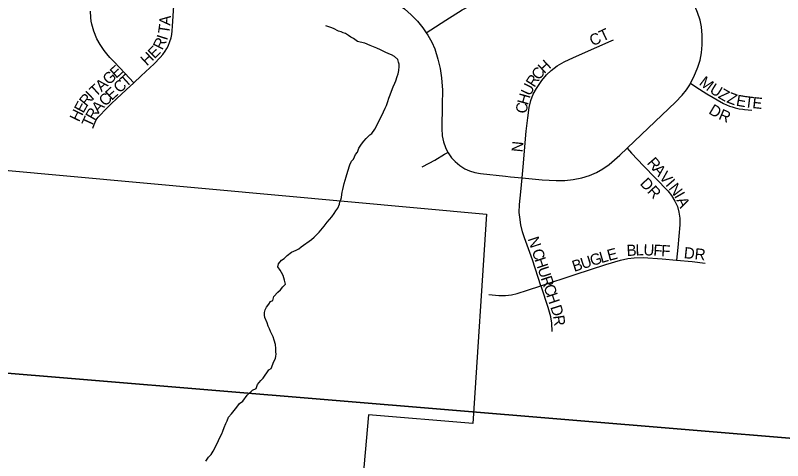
# Model space of a CAD drawing. Extents: x 1410790 to 1770854, y 448063 to 770588.
# Drawn here: x 1527258 to 1530685, y 603957 to 605946 of the extents above; entities that cross this region are included whole.
import ezdxf

# ---------------------------------------------------------------- set-up
doc = ezdxf.new("R2010")
doc.units = 0
for name, color, linetype in [('GM_X_Corporation', 7, 'Continuous'), ('GM_X_Minor_River', 7, 'Continuous'), ('GM_X_Section', 7, 'Continuous'), ('GM_X_Township_Subdivision', 7, 'Continuous'), ('GM_X_Township_Subdivision_Text', 7, 'Continuous')]:
    doc.layers.add(name, color=color, linetype=linetype)

msp = doc.modelspace()

# ---------------------------------------------------------------- linework, layer by layer
at = {"layer": 'GM_X_Corporation'}
msp.add_lwpolyline([(1526460.7, 603747.1), (1526555.9, 605066.5), (1526573.8, 605312), (1529363.1, 605058.4), (1529301.2, 604123.5), (1528835.3, 604161.4), (1528690.1, 602514.3)], dxfattribs=at)
at = {"layer": 'GM_X_Minor_River'}
for points in [[(1528491.7, 604887.8), (1528511.8, 604897.6), (1528523.9, 604903.5), (1528534, 604911.4), (1528580.4, 604945), (1528592.5, 604955), (1528602.6, 604964.9), (1528614.7, 604976.8), (1528622.8, 604986.7), (1528637, 605004.6), (1528651.2, 605022.5), (1528661.3, 605034.5), (1528671.4, 605046.4), (1528681.5, 605060.3), (1528689.6, 605072.3), (1528697.8, 605084.2), (1528705.9, 605102.2), (1528708, 605112.2), (1528712.1, 605122.2), (1528714.2, 605132.2), (1528716.3, 605146.2), (1528718.4, 605156.2), (1528720.5, 605168.2), (1528726.8, 605194.2), (1528730.9, 605210.2), (1528735.1, 605224.2), (1528743.3, 605250.2), (1528751.6, 605278.2), (1528759.7, 605294.1), (1528767.8, 605304.1), (1528778, 605324), (1528786.1, 605334), (1528792.3, 605352), (1528804.5, 605369.9), (1528814.6, 605383.8), (1528824.7, 605395.8), (1528840.9, 605411.6), (1528850.9, 605417.5), (1528863.1, 605437.5), (1528873.3, 605453.4), (1528901.9, 605515.3), (1528910, 605531.2), (1528916.2, 605543.2), (1528922.3, 605561.2), (1528926.5, 605575.2), (1528932.6, 605591.2), (1528938.8, 605607.1), (1528944.9, 605627.1), (1528953.1, 605643.1), (1528957.2, 605653.1), (1528963.4, 605673.1), (1528967.5, 605685), (1528971.6, 605699), (1528971.8, 605717.1), (1528971.9, 605727.1), (1528970, 605737.2), (1528966.1, 605749.2), (1528952.1, 605761.4), (1528938.2, 605769.6), (1528926.2, 605773.7), (1528910.3, 605781.9), (1528900.3, 605786), (1528888.3, 605792.2), (1528872.4, 605798.4), (1528858.4, 605804.5), (1528842.4, 605810.7), (1528818.5, 605821), (1528798.5, 605825.2), (1528786.5, 605829.3), (1528768.6, 605841.6), (1528756.6, 605847.7), (1528746.7, 605855.8), (1528732.8, 605864), (1528722.8, 605868.1), (1528712.8, 605872.2), (1528700.8, 605874.4), (1528678.9, 605886.6), (1528666.9, 605890.8), (1528648.9, 605896.9), (1528644.9, 605899)], [(1528108.9, 603955.3), (1528121.1, 603973.2), (1528133.2, 603985.1), (1528141.3, 603999), (1528157.6, 604031), (1528165.8, 604046.9), (1528171.9, 604060.9), (1528180.1, 604076.9), (1528184.2, 604088.8), (1528190.3, 604104.8), (1528198.5, 604122.8), (1528204.6, 604134.8), (1528210.8, 604150.7), (1528222.9, 604166.7), (1528235.1, 604180.6), (1528247.2, 604196.5), (1528259.4, 604212.4), (1528273.5, 604222.3), (1528293.8, 604250.1), (1528318, 604271.9), (1528334.1, 604279.8), (1528340.3, 604297.8), (1528354.4, 604315.7), (1528364.6, 604325.6), (1528390.9, 604363.4), (1528401, 604369.3), (1528413.3, 604399.3), (1528419.4, 604413.3), (1528421.5, 604423.3), (1528423.6, 604433.3), (1528421.7, 604443.3), (1528421.8, 604457.4), (1528420, 604475.4), (1528414.1, 604495.6), (1528410.3, 604509.6), (1528404.3, 604521.7), (1528398.4, 604533.8), (1528392.5, 604545.9), (1528386.6, 604558), (1528382.8, 604572.1), (1528373, 604596.3), (1528371.1, 604606.3), (1528371.2, 604618.3), (1528373.3, 604630.3), (1528379.4, 604642.3), (1528389.5, 604656.3), (1528397.7, 604668.2), (1528407.7, 604672.1), (1528411.9, 604690.1), (1528430.1, 604710), (1528442.2, 604719.9), (1528452.3, 604733.8), (1528464.4, 604745.7), (1528460.6, 604763.8), (1528454.8, 604783.9), (1528446.9, 604798), (1528441, 604808.1), (1528431.1, 604822.3), (1528433.2, 604836.3), (1528447.4, 604852.2), (1528459.4, 604860.1), (1528471.6, 604874), (1528491.7, 604887.8)]]:
    msp.add_lwpolyline(points, dxfattribs=at)
at = {"layer": 'GM_X_Section'}
for points in [[(1532279.5, 609375.3), (1531843.9, 603964.4), (1526539, 604404.1), (1526943.5, 609749.7)], [(1526539, 604404.1), (1531843.9, 603964.4), (1531817.6, 603600.9), (1531425.6, 598513.1), (1526072.4, 598935.7)]]:
    msp.add_lwpolyline(points, close=True, dxfattribs=at)
at = {"layer": 'GM_X_Township_Subdivision'}
for points in [[(1527787, 605645), (1527819.9, 605676.1), (1527877.9, 605728.6), (1527904.9, 605757.4), (1527916.3, 605771.4), (1527927, 605786), (1527934, 605797), (1527940.3, 605808.6), (1527947.9, 605829.5), (1527953.3, 605845.9), (1527956.3, 605859.4), (1527958.4, 605876.2), (1527959.7, 605897.7), (1527966.4, 605988.7), (1527970.5, 606043.4), (1527976.1, 606126.7)], [(1528718.2, 606072.6), (1528728.4, 606071.9), (1528783.6, 606066.3), (1528818.7, 606060), (1528853, 606050.6), (1528892.4, 606035.5), (1528930.7, 606017.6), (1528964.4, 605997.4), (1528996.3, 605974.2), (1529026.2, 605948.3), (1529053.7, 605920), (1529078.5, 605889.4), (1529093.1, 605867.8)], [(1529093.1, 605867.8), (1529113.7, 605881.1), (1529181.5, 605924.7), (1529254, 605970.3), (1529293.5, 605991.7), (1529323.5, 606007.2), (1529351.8, 606020.1), (1529391.5, 606035.2)], [(1527787, 605645), (1527746.6, 605687.2), (1527698.7, 605738), (1527680.1, 605757.8), (1527666.5, 605773.4), (1527655, 605788.2), (1527636.7, 605816.1), (1527622.7, 605841.4), (1527609, 605874.8), (1527599.6, 605906.3), (1527597.1, 605920.3), (1527595.2, 605936.1), (1527593.4, 605963.6)], [(1530273.6, 605642.3), (1530288.3, 605670.8), (1530306.4, 605713.5), (1530316.6, 605745.2), (1530323.1, 605778), (1530326, 605814.4), (1530325.9, 605857.5), (1530322.6, 605894), (1530316.4, 605923.4), (1530305.1, 605958.1), (1530294, 605984.3)], [(1529093.1, 605867.8), (1529100.4, 605856.9), (1529117.7, 605825.8), (1529131, 605796.2), (1529145.8, 605750), (1529155.5, 605708.8), (1529161.7, 605666.8), (1529166.2, 605611.3), (1529164.6, 605545.9), (1529162.3, 605440.7), (1529164.5, 605407.4), (1529169.8, 605381), (1529178.7, 605355.6), (1529189.7, 605333.7)], [(1529522.1, 605220), (1529526.2, 605268.8), (1529539.6, 605428.4), (1529546.4, 605488.4), (1529553.1, 605533.8), (1529561, 605565.7), (1529571.6, 605593.2), (1529585.5, 605619.3), (1529609.2, 605654.7), (1529630.2, 605679.8), (1529651.8, 605700), (1529678.1, 605719.6), (1529709.2, 605737.9), (1529750.9, 605757.1), (1529855.8, 605803.7), (1529918.8, 605831.6), (1529930.1, 605836.1)], [(1527604.3, 605441.2), (1527609.7, 605458.9), (1527619.7, 605478.5), (1527627.9, 605490.5), (1527636.3, 605500.6), (1527659, 605523.8), (1527686, 605549.8), (1527710.8, 605573.9), (1527753.4, 605613.3), (1527787, 605645)], [(1529990.4, 605352.2), (1530024, 605384.4), (1530207, 605558.6), (1530237, 605589.5), (1530255.6, 605613), (1530270.1, 605635.4), (1530273.6, 605642.3)], [(1530273.6, 605642.3), (1530297.5, 605627.1), (1530347.2, 605595.5), (1530420.9, 605552.7), (1530434.1, 605546.2), (1530447.7, 605540.6), (1530459.8, 605536.5), (1530472.7, 605532.8), (1530490.9, 605528.6), (1530508.1, 605526), (1530514.4, 605525.2), (1530548.4, 605522)], [(1529522.1, 605220), (1529610.6, 605211.8), (1529673, 605207.5), (1529712.9, 605207.8), (1529749.2, 605212.2), (1529788.1, 605220.4), (1529823.1, 605231.2), (1529853.7, 605244.3), (1529882.8, 605260.6), (1529909.8, 605280), (1529957.6, 605320.7), (1529990.4, 605352.2)], [(1529990.4, 605352.2), (1530010.9, 605330.1), (1530063.3, 605273.6), (1530172.5, 605161.5), (1530188.8, 605140.8), (1530204.4, 605115.7), (1530214.9, 605091.6), (1530222.3, 605066.3), (1530226, 605040.3), (1530226.2, 605010.8), (1530217.1, 604909.1), (1530211.9, 604852.5)], [(1529075.5, 605268.8), (1529106.8, 605286.1), (1529131.2, 605299.4), (1529175.2, 605325.3), (1529189.7, 605333.7)], [(1529189.7, 605333.7), (1529190.7, 605331.6), (1529206.3, 605309.6), (1529222.4, 605292.4), (1529243, 605275.1), (1529265.8, 605260.8), (1529287.3, 605251.1), (1529309.7, 605243.9), (1529335.9, 605238.7), (1529447.8, 605227.1)], [(1529447.8, 605227.1), (1529470.1, 605224.8), (1529522.1, 605220)], [(1529605.6, 604738.1), (1529568.2, 604853.5), (1529532.2, 604952.3), (1529523.1, 604979.3), (1529516.4, 605010.1), (1529510.7, 605045.2), (1529509.1, 605065.5), (1529510.4, 605101.5), (1529515.7, 605157.1), (1529522.1, 605220)], [(1529605.6, 604738.1), (1529757.8, 604788.9), (1529895.2, 604833.2), (1529961.2, 604853), (1529993.2, 604860), (1530022.5, 604863.3), (1530061.9, 604863.8), (1530147, 604858.3), (1530211.9, 604852.5)], [(1530211.9, 604852.5), (1530281, 604846.4), (1530339.6, 604838.6)], [(1529372.4, 604698.5), (1529418.2, 604694.3), (1529447.7, 604694.4), (1529473.6, 604697.6), (1529499.2, 604703.4), (1529546.1, 604718.2), (1529605.6, 604738.1)], [(1529655.9, 604534.4), (1529654.4, 604570.6), (1529649.3, 604599.7), (1529637.7, 604640.8), (1529607.7, 604731.4), (1529605.6, 604738.1)]]:
    msp.add_lwpolyline(points, dxfattribs=at)

# ---------------------------------------------------------------- texts
at = {"layer": 'GM_X_Township_Subdivision_Text'}
for s, rotation, p in [('A', 85.6294, (1527949.7, 605899.2)), ('T', 81.5117, (1527944.1, 605860.5)), ('CT', 25.1993, (1529836.7, 605806.9)), ('I', 72.5501, (1527935.5, 605831.2)), ('R', 63.4437, (1527914.6, 605787.7)), ('E', 44.7458, (1527879.2, 605748.6)), ('H', 42.7971, (1527845.6, 605717.4)), ('E', 42.0921, (1527708, 605661.5)), ('H', 43.122, (1529620.5, 605682.6)), ('G', 42.0855, (1527675.4, 605632)), ('T', 42.2553, (1527752.8, 605622.2)), ('C', 51.765, (1529597.3, 605653)), ('A', 42.0855, (1527642.7, 605602.5)), ('C', 42.2688, (1527723.5, 605595.6)), ('R', 57.2531, (1529576.6, 605620.7)), ('M', 322.3614, (1530308.7, 605638.4)), ('T', 42.3913, (1527616.8, 605578.8)), ('E', 42.2847, (1527687.7, 605563.1)), ('U', 64.1584, (1529558.2, 605582.5)), ('U', 328.3903, (1530355.2, 605603)), ('Z', 329.9651, (1530393.9, 605579.1)), ('R', 50.3561, (1527576.8, 605534.5)), ('I', 43.6088, (1527601, 605563.9)), ('C', 42.4746, (1527658.5, 605536.3)), ('H', 74.3998, (1529547.2, 605542.3)), ('Z', 339.5179, (1530432.5, 605557.7)), ('E', 349.9102, (1530474.8, 605542.8)), ('T', 352.9423, (1530512.3, 605536.2)), ('E', 354.0515, (1530548.3, 605531.8)), ('E', 61.8463, (1527561.7, 605505.7)), ('A', 46.7619, (1527629.1, 605505)), ('C', 80.35, (1529540.9, 605504.6)), ('D', 328.9238, (1530351.1, 605509.5)), ('H', 64.1974, (1527542.8, 605466.5)), ('R', 60.2732, (1527611.3, 605473.1)), ('R', 336.8036, (1530395.4, 605483.4)), ('T', 65.4147, (1527597.2, 605442.1)), ('N', 84.2807, (1529523.3, 605332.9)), ('R', 310.6421, (1530076.5, 605285.4)), ('A', 310.6452, (1530102.3, 605255.4)), ('V', 310.6369, (1530130.9, 605222)), ('DR', 312.8801, (1530044.8, 605192.5)), ('I', 310.6226, (1530159.6, 605188.6)), ('N', 307.5999, (1530173.5, 605172.5)), ('I', 299.6364, (1530199.3, 605139.1)), ('A', 294.8736, (1530209.7, 605121)), ('N', 288.3451, (1529546, 604947.9)), ('C', 288.3466, (1529564, 604893.7)), ('E', 15.0071, (1529908.8, 604848.6)), ('B', 3.4264, (1529989.6, 604870.6)), ('L', 1.9401, (1530028.8, 604873)), ('U', 357.8793, (1530063.1, 604874.2)), ('F', 356.9111, (1530106.8, 604872.5)), ('F', 356.8838, (1530142, 604870.6)), ('DR', 353.9988, (1530242.2, 604861.7)), ('H', 288.349, (1529576.4, 604856.1)), ('U', 17.8753, (1529791.9, 604811.9)), ('G', 17.8163, (1529833.7, 604825.4)), ('L', 16.3394, (1529875.3, 604838.8)), ('U', 288.3451, (1529590.3, 604814.3)), ('B', 17.8474, (1529754.2, 604799.8)), ('R', 288.3466, (1529604.1, 604772.6)), ('C', 288.3466, (1529616.6, 604735)), ('H', 288.349, (1529629.1, 604697.4)), ('D', 287.457, (1529647, 604643.3)), ('R', 277.7455, (1529659.7, 604603.5))]:
    msp.add_text(s, height=50, rotation=rotation, dxfattribs=at).set_placement(p)

doc.saveas('drawing.dxf')
